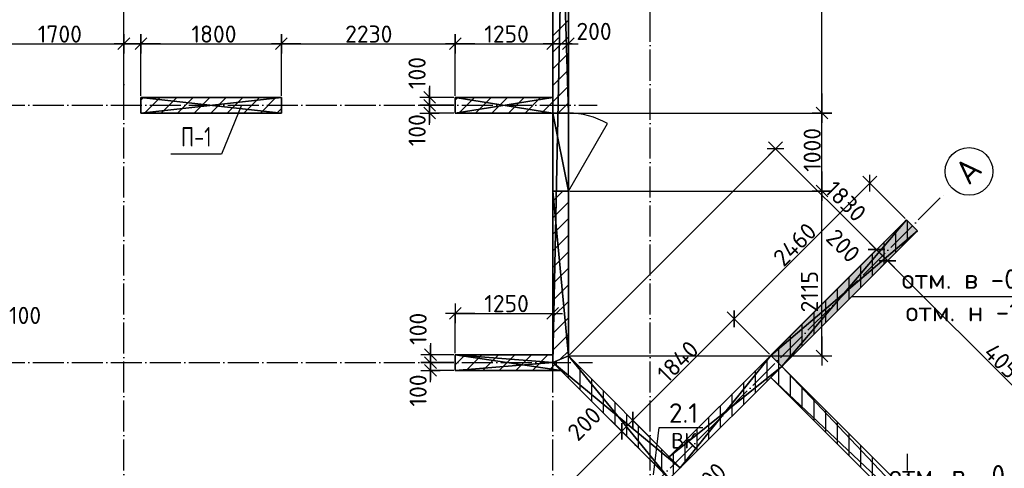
# Model space of a CAD drawing. Header units: millimetres. Extents: x 40580 to 559114, y -343730 to 81020.
# Tile 323 of 656: x 348048 to 360673, y -66371 to -60617. Entities that reach past the tile are written whole.
import ezdxf
from ezdxf.enums import TextEntityAlignment as Align

# ---------------------------------------------------------------- set-up
doc = ezdxf.new("R2010")
doc.units = ezdxf.units.MM
doc.linetypes.add('______11', pattern=[500, 400, -50, 0, -50])
doc.linetypes.add('______5', pattern=[1100, 800, -100, 100, -100])
for name, color, linetype in [('_________1_', 7, 'Continuous'), ('____________', 7, 'Continuous'), ('__________________01', 4, 'Continuous'), ('___________________', 253, '______5'), ('______________________', 7, 'Continuous'), ('_______________________', 7, 'Continuous'), ('_________________________0', 7, 'Continuous')]:
    doc.layers.add(name, color=color, linetype=linetype)
doc.styles.add('GOST_ALLPLAN_TYPE_A', font='GOST AllPlan type A')
doc.styles.add('ISOCPEUR', font='isocpeur.ttf')

# ---------------------------------------------------------------- blocks, each defined once
blk = doc.blocks.new('ALL_ML_STRICH')
at = {"color": 0, "linetype": 'ByBlock', "lineweight": -2}
for p, q in [((-1, 0), (0.5, 0)), ((-0.3, -0.3), (0.3, 0.3)), ((0, -0.5), (0, 0.5))]:
    blk.add_line(p, q, dxfattribs=at)

msp = doc.modelspace()

# ---------------------------------------------------------------- hatches: boundary and pattern name
at = {"layer": '____________', "linetype": 'Continuous'}
msp.add_hatch(color=254, dxfattribs=at).paths.add_polyline_path([(359418.1, -63182.5), (357678.6, -64922), (357820, -65063.4), (359559.5, -63323.9)])

# ---------------------------------------------------------------- linework, layer by layer
at = {"layer": '_________1_', "color": 253, "linetype": '______11'}
for p, q in [((349603.2, -61648.8), (349636.9, -61615.1)), ((349861.1, -61815.1), (350061.1, -61615.1)), ((350285.4, -61815.1), (350485.4, -61615.1)), ((350709.6, -61815.1), (350909.6, -61615.1)), ((351133.9, -61815.1), (351333.9, -61615.1))]:
    msp.add_line(p, q, dxfattribs=at)
at = {"layer": '_________1_', "color": 253, "linetype": '______5'}
for p, q in [((349649, -61815.1), (349849, -61615.1)), ((350073.3, -61815.1), (350273.3, -61615.1)), ((350497.5, -61815.1), (350697.5, -61615.1)), ((350921.8, -61815.1), (351121.8, -61615.1)), ((351346, -61815.1), (351403.2, -61758))]:
    msp.add_line(p, q, dxfattribs=at)
at = {"layer": '____________', "color": 253, "linetype": '______5'}
for p, q in [((353633.2, -61649.3), (353667.4, -61615.1)), ((353891.6, -61815.1), (354091.6, -61615.1)), ((354315.9, -61815.1), (354515.9, -61615.1)), ((354740.2, -61815.1), (354883.2, -61672.1)), ((359433.2, -63450.3), (359433.2, -63197.6)), ((359133.2, -63750.3), (359133.2, -63467.4)), ((358833.2, -64050.3), (358833.2, -63767.4)), ((358533.2, -64350.3), (358533.2, -64067.4)), ((358233.2, -64650.3), (358233.2, -64367.4)), ((357933.2, -64950.3), (357933.2, -64667.4)), ((354976.4, -64972.9), (355083.2, -64866.2)), ((353633.2, -65043.4), (353761.5, -64915.1)), ((353985.7, -65115.1), (354185.7, -64915.1)), ((354410, -65115.1), (354610, -64915.1)), ((354933.2, -65061.6), (354933.2, -64990.9)), ((357633.2, -65250.3), (357633.2, -64967.4)), ((354834.3, -65115.1), (354910.5, -65038.9)), ((355233.2, -65361.6), (355233.2, -65078.7)), ((357333.2, -65550.3), (357333.2, -65267.4)), ((357933.2, -65459.4), (357933.2, -65176.6)), ((355533.2, -65661.6), (355533.2, -65378.7)), ((358233.2, -65759.4), (358233.2, -65476.6)), ((357033.2, -65850.3), (357033.2, -65567.4)), ((355833.2, -65961.6), (355833.2, -65678.7)), ((358533.2, -66059.4), (358533.2, -65776.6)), ((356733.2, -66150.3), (356733.2, -65867.4)), ((356133.2, -66261.6), (356133.2, -65978.7)), ((358833.2, -66359.4), (358833.2, -66076.6)), ((356433.2, -66278.7), (356433.2, -66167.4)), ((356433.2, -66450.3), (356433.2, -66278.7))]:
    msp.add_line(p, q, dxfattribs=at)
at = {"layer": '____________', "color": 253, "linetype": '______11'}
for p, q in [((353679.5, -61815.1), (353879.5, -61615.1)), ((354103.8, -61815.1), (354303.8, -61615.1)), ((354528, -61815.1), (354728, -61615.1)), ((354952.3, -61815.1), (355083.2, -61684.2)), ((359283.2, -63600.3), (359283.2, -63317.4)), ((358983.2, -63900.3), (358983.2, -63617.4)), ((358683.2, -64200.3), (358683.2, -63917.4)), ((358383.2, -64500.3), (358383.2, -64217.4)), ((358083.2, -64800.3), (358083.2, -64517.4)), ((357783.2, -65026.6), (357783.2, -64817.4)), ((353773.6, -65115.1), (353973.6, -64915.1)), ((354197.9, -65115.1), (354397.9, -64915.1)), ((354622.1, -65115.1), (354822.1, -64915.1)), ((355083.2, -65211.6), (355083.2, -64928.7)), ((357483.2, -65400.3), (357483.2, -65117.4)), ((357783.2, -65100.3), (357783.2, -65026.6)), ((357783.2, -65309.4), (357783.2, -65100.3)), ((355383.2, -65511.6), (355383.2, -65228.7)), ((358083.2, -65609.4), (358083.2, -65326.6)), ((357183.2, -65700.3), (357183.2, -65417.4)), ((355683.2, -65811.6), (355683.2, -65528.7)), ((358383.2, -65909.4), (358383.2, -65626.6)), ((356883.2, -66000.3), (356883.2, -65717.4)), ((355983.2, -66111.6), (355983.2, -65828.7)), ((356583.2, -66300.3), (356583.2, -66017.4)), ((358683.2, -66209.4), (358683.2, -65926.6)), ((356283.2, -66411.6), (356283.2, -66128.7)), ((358983.2, -66509.4), (358983.2, -66226.6))]:
    msp.add_line(p, q, dxfattribs=at)
at = {"layer": '____________', "color": 7, "linetype": 'Continuous'}
msp.add_line((355083.2, -62815.1), (355583.2, -61949.1), dxfattribs=at)
at = {"layer": '____________', "color": 253, "linetype": '______5'}
for points in [[(354883.2, -60823.6), (354883.2, -60823.6), (355083.2, -60623.6)], [(354883.2, -61247.8), (354883.2, -61247.8), (355083.2, -61047.8)], [(354883.2, -61672.1), (354883.2, -61672.1), (355083.2, -61472.1)], [(354883.2, -62944.9), (354883.2, -62944.9), (355012.9, -62815.1)], [(354883.2, -63369.1), (354883.2, -63369.1), (355083.2, -63169.1)], [(354883.2, -63793.4), (354883.2, -63793.4), (355083.2, -63593.4)], [(354883.2, -64217.7), (354883.2, -64217.7), (355083.2, -64017.7)], [(354883.2, -64641.9), (354883.2, -64641.9), (355083.2, -64441.9)]]:
    msp.add_lwpolyline(points, dxfattribs=at)
at = {"layer": '____________', "color": 253, "linetype": '______11'}
for points in [[(354883.2, -61035.7), (354883.2, -61035.7), (355083.2, -60835.7)], [(354883.2, -61460), (354883.2, -61460), (355083.2, -61260)], [(354883.2, -63157), (354883.2, -63157), (355083.2, -62957)], [(354883.2, -63581.3), (354883.2, -63581.3), (355083.2, -63381.3)], [(354883.2, -64005.5), (354883.2, -64005.5), (355083.2, -63805.5)], [(354883.2, -64429.8), (354883.2, -64429.8), (355083.2, -64229.8)], [(354883.2, -64854.1), (354883.2, -64854.1), (355083.2, -64654.1)]]:
    msp.add_lwpolyline(points, dxfattribs=at)
at = {"layer": '____________', "color": 7, "linetype": 'Continuous'}
msp.add_arc((355083.2, -62815.1), 1000, 60, 90, dxfattribs=at)
at = {"layer": '__________________01', "color": 7, "linetype": 'Continuous'}
for p, q in [((350890, -61715.1), (350634.9, -62343.6)), ((350634.9, -62343.6), (349984.9, -62343.6))]:
    msp.add_line(p, q, dxfattribs=at)
at = {"layer": '___________________', "color": 253, "linetype": '______11'}
for p, q in [((349383.2, -89405.1), (349383.2, -39325.1)), ((354883.2, -89405.1), (354883.2, -39325.1)), ((356133.2, -89405.1), (356133.2, -46815.1)), ((338213.2, -61715.1), (355453.2, -61715.1)), ((341535.3, -81220.8), (359920.1, -62836)), ((338213.2, -65015.1), (355393.2, -65015.1)), ((362628.3, -72756.8), (355606.8, -65735.2)), ((359433.2, -89405.1), (359433.2, -66185.1))]:
    msp.add_line(p, q, dxfattribs=at)
at = {"layer": '___________________', "color": 7, "linetype": 'Continuous'}
msp.add_circle((360220.8, -62562.9), 305.8, dxfattribs=at)
at = {"layer": '______________________', "color": 7, "linetype": 'Continuous'}
for p, q in [((358335.1, -61815.1), (358335.1, -55225.1)), ((347683.2, -60926.9), (349383.2, -60926.9)), ((349383.2, -60926.9), (349603.2, -60926.9)), ((349603.2, -60926.9), (351403.2, -60926.9)), ((351403.2, -60926.9), (353633.2, -60926.9)), ((353633.2, -60926.9), (354883.2, -60926.9)), ((354883.2, -60926.9), (355083.2, -60926.9)), ((353303.3, -61715.1), (353303.3, -61615.1)), ((353303.3, -61815.1), (353303.3, -61715.1)), ((358335.1, -62815.1), (358335.1, -61815.1)), ((357739.8, -62272.1), (359034.2, -63566.4)), ((357209.8, -64453.2), (358949.3, -62713.7)), ((358335.1, -64928.7), (358335.1, -62815.1)), ((359034.2, -63566.4), (359175.6, -63707.8)), ((359175.6, -63707.8), (362039.4, -66571.6)), ((353633.2, -64383.7), (354883.2, -64383.7)), ((355908.7, -65754.3), (357209.8, -64453.2)), ((353315.6, -65015.1), (353315.6, -64915.1)), ((353315.6, -65115.1), (353315.6, -65015.1)), ((355767.3, -65895.7), (355908.7, -65754.3)), ((351849.9, -69813.1), (355767.3, -65895.7))]:
    msp.add_line(p, q, dxfattribs=at)
at = {"layer": '______________________', "color": 253, "linetype": 'Continuous'}
for p, q in [((349383.2, -61695.1), (349383.2, -60926.9)), ((349383.2, -61695.1), (349383.2, -60926.9)), ((349603.2, -61595.1), (349603.2, -60926.9)), ((349603.2, -61595.1), (349603.2, -60926.9)), ((351403.2, -61595.1), (351403.2, -60926.9)), ((351403.2, -61595.1), (351403.2, -60926.9)), ((353633.2, -61595.1), (353633.2, -60926.9)), ((353633.2, -61595.1), (353633.2, -60926.9)), ((354883.2, -61595.1), (354883.2, -60926.9)), ((354883.2, -61595.1), (354883.2, -60926.9)), ((355083.2, -61695.1), (355083.2, -60926.9)), ((353613.2, -61615.1), (353303.3, -61615.1)), ((353613.2, -61715.1), (353303.3, -61715.1)), ((353613.2, -61715.1), (353303.3, -61715.1)), ((353613.2, -61815.1), (353303.3, -61815.1)), ((355103.2, -61815.1), (358335.1, -61815.1)), ((355103.2, -61815.1), (358335.1, -61815.1)), ((355097.3, -64914.6), (357739.8, -62272.1)), ((359403.9, -63168.4), (358949.3, -62713.7)), ((355103.2, -62815.1), (358335.1, -62815.1)), ((355103.2, -62815.1), (358335.1, -62815.1)), ((359545.3, -63338.1), (359175.6, -63707.8)), ((359545.3, -63338.1), (359175.6, -63707.8)), ((357692.7, -64907.9), (359034.2, -63566.4)), ((357692.7, -64907.9), (359034.2, -63566.4)), ((353633.2, -64895.1), (353633.2, -64383.7)), ((354883.2, -64895.1), (354883.2, -64383.7)), ((357664.4, -64907.9), (357209.8, -64453.2)), ((357664.4, -64907.9), (357209.8, -64453.2)), ((353613.2, -64915.1), (353315.6, -64915.1)), ((353613.2, -65015.1), (353315.6, -65015.1)), ((353613.2, -65015.1), (353315.6, -65015.1)), ((355103.2, -64928.7), (358335.1, -64928.7)), ((353613.2, -65115.1), (353315.6, -65115.1)), ((356363.4, -66208.9), (355908.7, -65754.3)), ((356363.4, -66208.9), (355908.7, -65754.3)), ((356236.1, -66364.5), (355767.3, -65895.7)), ((356236.1, -66364.5), (355767.3, -65895.7))]:
    msp.add_line(p, q, dxfattribs=at)
at = {"layer": '_______________________', "color": 7, "linetype": 'Continuous'}
msp.add_line((358718, -64165.4), (361458, -64165.4), dxfattribs=at)
at = {"layer": '_________________________0', "color": 7, "linetype": 'Continuous'}
for p, q in [((356176.3, -66452.6), (356245.9, -65846.9)), ((356245.9, -65846.9), (356805.9, -65846.9))]:
    msp.add_line(p, q, dxfattribs=at)

# ---------------------------------------------------------------- block references
at = {"layer": '______________________', "color": 7, "linetype": 'Continuous', "xscale": 250, "yscale": 250, "zscale": 250}
for p in [(349383.2, -60926.9), (349603.2, -60926.9), (351403.2, -60926.9), (353633.2, -60926.9), (354883.2, -60926.9), (355083.2, -60926.9), (354883.2, -64383.7)]:
    msp.add_blockref('ALL_ML_STRICH', p, dxfattribs=at)
at = {"layer": '______________________', "color": 7, "linetype": 'Continuous', "yscale": 250, "zscale": 250}
for p, xscale, rotation in [((349383.2, -60926.9), 250, 180), ((349603.2, -60926.9), 250, 180), ((351403.2, -60926.9), 250, 180), ((353633.2, -60926.9), 250, 180), ((354883.2, -60926.9), 250, 180), ((353303.3, -61715.1), 250, 270), ((353303.3, -61615.1), 250, 90), ((353303.3, -61815.1), 250, 270), ((353303.3, -61715.1), 250, 90), ((358335.1, -61815.1), 250, 270), ((358335.1, -61815.1), 250, 90), ((357739.8, -62272.1), 250, 134.9999999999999), ((358335.1, -62815.1), 250, 270), ((358949.3, -62713.7), 250.0000000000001, 45.00000000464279), ((358335.1, -62815.1), 250, 90), ((359034.2, -63566.4), 250, 314.9999999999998), ((359034.2, -63566.4), 250, 134.9999999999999), ((359175.6, -63707.8), 250, 314.9999999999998), ((359175.6, -63707.8), 250, 134.9999999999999), ((353633.2, -64383.7), 250, 180), ((357209.8, -64453.2), 250, 225.0000000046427), ((357209.8, -64453.2), 250.0000000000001, 45.00000000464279), ((353315.6, -65015.1), 250, 270), ((358335.1, -64928.7), 250, 270), ((353315.6, -64915.1), 250, 90), ((353315.6, -65115.1), 250, 270), ((353315.6, -65015.1), 250, 90), ((355908.7, -65754.3), 250, 225.0000000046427), ((355767.3, -65895.7), 250, 225.0000000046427), ((355908.7, -65754.3), 250.0000000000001, 45.00000000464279), ((355767.3, -65895.7), 250.0000000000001, 45.00000000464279)]:
    msp.add_blockref('ALL_ML_STRICH', p, dxfattribs=dict(at, xscale=xscale, rotation=rotation))

# ---------------------------------------------------------------- texts
at = {"layer": '__________________01', "color": 7, "linetype": 'Continuous', "style": 'GOST_ALLPLAN_TYPE_A', "width": 0.764228}
msp.add_text('П-1', height=250, dxfattribs=at).set_placement((350116.4, -62244.4), (350508.1, -62244.4), align=Align.FIT)
at = {"layer": '___________________', "color": 7, "linetype": 'Continuous', "style": 'ISOCPEUR', "width": 0.999794}
msp.add_text('А', height=300, rotation=45, dxfattribs=at).set_placement((360217.7, -62750.6), (360408.5, -62559.7), align=Align.FIT)
at = {"layer": '______________________', "color": 7, "style": 'ISOCPEUR'}
for s, p in [('1700', (348280.2, -60911.9)), ('1800', (350250.2, -60911.9)), ('2230', (352221.2, -60911.9)), ('1250', (354005.2, -60911.9)), ('200', (355186.6, -60877.4)), ('1250', (354005.2, -64368.7)), ('100', (347910.9, -64519.7))]:
    msp.add_text(s, height=220, dxfattribs=at).set_placement(p)
for s, rotation, p in [('100', 90, (353252.8, -61507.3)), ('100', 90, (353253.6, -62240.8)), ('1000', 90, (358320.1, -62568.1)), ('1830', 315, (358356.6, -62818.1)), ('2460', 45, (357843.4, -63798.4)), ('200', 315, (358369.9, -63434.4)), ('2115', 90, (358285.1, -64370.9)), ('100', 90, (353266.6, -64787.7)), ('1840', 45, (356354.2, -65287.6)), ('4050', 315, (360392.5, -64903.6)), ('100', 90, (353266.2, -65578.3)), ('200', 45, (355205.8, -66035.5)), ('300', 45, (356806.1, -66755.6))]:
    msp.add_text(s, height=220, rotation=rotation, dxfattribs=at).set_placement(p)
at = {"layer": '_______________________', "color": 7, "linetype": 'Continuous', "style": 'ISOCPEUR'}
for s, p, p2 in [('отм. в -0.350', (359358, -64068.7), (361458, -64068.7)), ('отм. н -1.200', (359408, -64485.4), (361458, -64485.4)), ('отм. в -0.350', (359195.4, -66578.9), (361295.4, -66578.9))]:
    msp.add_text(s, height=250, dxfattribs=at).set_placement(p, p2, align=Align.FIT)
at = {"layer": '_________________________0', "color": 7, "linetype": 'Continuous', "style": 'ISOCPEUR'}
for s, height, p, p2 in [('2.1', 250, (356373.4, -65786.9), (356748.4, -65786.9)), ('ВК', 200, (356400.9, -66116.9), (356720.9, -66116.9))]:
    msp.add_text(s, height=height, dxfattribs=at).set_placement(p, p2, align=Align.FIT)

# ---------------------------------------------------------------- meshes
at = {"layer": '_________1_'}
mesh = msp.add_polyface(dxfattribs=at)
corners = [(349603.2, -61615.1, -3800), (349603.2, -61815.1, -3800), (349603.2, -61815.1, -350), (349603.2, -61615.1, -350)]
mesh.append_faces([[corners[k] for k in face] for face in [(1, 2, 0)]], dxfattribs={"vtx1": -1})
mesh.append_faces([[corners[k] for k in face] for face in [(2, 3, 0)]], dxfattribs={"vtx2": -1})
mesh = msp.add_polyface(dxfattribs=at)
corners = [(351403.2, -61615.1, -3800), (349603.2, -61615.1, -3800), (349603.2, -61615.1, -350), (351403.2, -61615.1, -350)]
mesh.append_faces([[corners[k] for k in face] for face in [(1, 2, 0)]], dxfattribs={"vtx1": -1})
mesh.append_faces([[corners[k] for k in face] for face in [(2, 3, 0)]], dxfattribs={"vtx2": -1})
mesh = msp.add_polyface(dxfattribs=at)
corners = [(351403.2, -61815.1, -350), (351403.2, -61615.1, -350), (349603.2, -61615.1, -350), (349603.2, -61815.1, -350)]
mesh.append_faces([[corners[k] for k in face] for face in [(1, 2, 0)]], dxfattribs={"vtx1": -1})
mesh.append_faces([[corners[k] for k in face] for face in [(2, 3, 0)]], dxfattribs={"vtx2": -1})
mesh = msp.add_polyface(dxfattribs=at)
corners = [(351403.2, -61615.1, -3800), (351403.2, -61815.1, -3800), (349603.2, -61815.1, -3800), (349603.2, -61615.1, -3800)]
mesh.append_faces([[corners[k] for k in face] for face in [(1, 2, 0)]], dxfattribs={"vtx1": -1})
mesh.append_faces([[corners[k] for k in face] for face in [(2, 3, 0)]], dxfattribs={"vtx2": -1})
mesh = msp.add_polyface(dxfattribs=at)
corners = [(351403.2, -61815.1, -3800), (351403.2, -61615.1, -3800), (351403.2, -61615.1, -350), (351403.2, -61815.1, -350)]
mesh.append_faces([[corners[k] for k in face] for face in [(1, 2, 0)]], dxfattribs={"vtx1": -1})
mesh.append_faces([[corners[k] for k in face] for face in [(2, 3, 0)]], dxfattribs={"vtx2": -1})
mesh = msp.add_polyface(dxfattribs=at)
corners = [(349603.2, -61815.1, -3800), (351403.2, -61815.1, -3800), (351403.2, -61815.1, -350), (349603.2, -61815.1, -350)]
mesh.append_faces([[corners[k] for k in face] for face in [(1, 2, 0)]], dxfattribs={"vtx1": -1})
mesh.append_faces([[corners[k] for k in face] for face in [(2, 3, 0)]], dxfattribs={"vtx2": -1})
at = {"layer": '____________', "color": 7, "linetype": 'Continuous'}
mesh = msp.add_polyface(dxfattribs=at)
corners = [(355083.2, -55225.1, -350), (354883.2, -55225.1, -350), (354883.2, -65011.6, -350), (355083.2, -64928.7, -350)]
mesh.append_faces([[corners[k] for k in face] for face in [(1, 2, 0)]], dxfattribs={"vtx1": -1, "color": 7})
mesh.append_faces([[corners[k] for k in face] for face in [(2, 3, 0)]], dxfattribs={"vtx2": -1, "color": 7})
mesh = msp.add_polyface(dxfattribs=at)
corners = [(354883.2, -55225.1, -3800), (354883.2, -61815.1, -3800), (354883.2, -61815.1, -1600), (354883.2, -62815.1, -1600), (354883.2, -62815.1, -3800), (354883.2, -65011.6, -3800), (354883.2, -65011.6, -350), (354883.2, -55225.1, -350)]
mesh.append_faces([[corners[k] for k in face] for face in [(2, 6, 7)]], dxfattribs={"vtx0": -1, "vtx2": -1, "color": 7})
mesh.append_faces([[corners[k] for k in face] for face in [(7, 0, 2), (2, 3, 6), (3, 4, 6)]], dxfattribs={"vtx1": -1, "vtx2": -1, "color": 7})
mesh.append_faces([[corners[k] for k in face] for face in [(0, 1, 2), (4, 5, 6)]], dxfattribs={"vtx2": -1, "color": 7})
mesh = msp.add_polyface(dxfattribs=at)
corners = [(354883.2, -55225.1, -3800), (355083.2, -55225.1, -3800), (355083.2, -61815.1, -3800), (354883.2, -61815.1, -3800)]
mesh.append_faces([[corners[k] for k in face] for face in [(1, 2, 0)]], dxfattribs={"vtx1": -1, "color": 7})
mesh.append_faces([[corners[k] for k in face] for face in [(2, 3, 0)]], dxfattribs={"vtx2": -1, "color": 7})
mesh = msp.add_polyface(dxfattribs=at)
corners = [(355083.2, -64928.7, -3800), (355083.2, -62815.1, -3800), (355083.2, -62815.1, -1600), (355083.2, -61815.1, -1600), (355083.2, -61815.1, -3800), (355083.2, -55225.1, -3800), (355083.2, -55225.1, -350), (355083.2, -64928.7, -350)]
mesh.append_faces([[corners[k] for k in face] for face in [(7, 0, 2), (2, 3, 7), (6, 7, 3), (3, 4, 6)]], dxfattribs={"vtx1": -1, "vtx2": -1, "color": 7})
mesh.append_faces([[corners[k] for k in face] for face in [(0, 1, 2), (4, 5, 6)]], dxfattribs={"vtx2": -1, "color": 7})
mesh = msp.add_polyface(dxfattribs=at)
corners = [(354883.2, -61615.1, -3800), (353633.2, -61615.1, -3800), (353633.2, -61615.1, -350), (354883.2, -61615.1, -350)]
mesh.append_faces([[corners[k] for k in face] for face in [(1, 2, 0)]], dxfattribs={"vtx1": -1, "color": 7})
mesh.append_faces([[corners[k] for k in face] for face in [(2, 3, 0)]], dxfattribs={"vtx2": -1, "color": 7})
mesh = msp.add_polyface(dxfattribs=at)
corners = [(353633.2, -61615.1, -3800), (353633.2, -61815.1, -3800), (353633.2, -61815.1, -350), (353633.2, -61615.1, -350)]
mesh.append_faces([[corners[k] for k in face] for face in [(1, 2, 0)]], dxfattribs={"vtx1": -1, "color": 7})
mesh.append_faces([[corners[k] for k in face] for face in [(2, 3, 0)]], dxfattribs={"vtx2": -1, "color": 7})
mesh = msp.add_polyface(dxfattribs=at)
corners = [(353633.2, -61615.1, -350), (353633.2, -61815.1, -350), (354883.2, -61815.1, -350), (354883.2, -61615.1, -350)]
mesh.append_faces([[corners[k] for k in face] for face in [(1, 2, 0)]], dxfattribs={"vtx1": -1, "color": 7})
mesh.append_faces([[corners[k] for k in face] for face in [(2, 3, 0)]], dxfattribs={"vtx2": -1, "color": 7})
mesh = msp.add_polyface(dxfattribs=at)
corners = [(353633.2, -61815.1, -3800), (353633.2, -61615.1, -3800), (354883.2, -61615.1, -3800), (354883.2, -61815.1, -3800)]
mesh.append_faces([[corners[k] for k in face] for face in [(1, 2, 0)]], dxfattribs={"vtx1": -1, "color": 7})
mesh.append_faces([[corners[k] for k in face] for face in [(2, 3, 0)]], dxfattribs={"vtx2": -1, "color": 7})
mesh = msp.add_polyface(dxfattribs=at)
corners = [(354883.2, -61815.1, -3800), (354883.2, -61615.1, -3800), (354883.2, -61615.1, -350), (354883.2, -61815.1, -350)]
mesh.append_faces([[corners[k] for k in face] for face in [(1, 2, 0)]], dxfattribs={"vtx1": -1, "color": 7})
mesh.append_faces([[corners[k] for k in face] for face in [(2, 3, 0)]], dxfattribs={"vtx2": -1, "color": 7})
mesh = msp.add_polyface(dxfattribs=at)
corners = [(353633.2, -61815.1, -3800), (354883.2, -61815.1, -3800), (354883.2, -61815.1, -350), (353633.2, -61815.1, -350)]
mesh.append_faces([[corners[k] for k in face] for face in [(1, 2, 0)]], dxfattribs={"vtx1": -1, "color": 7})
mesh.append_faces([[corners[k] for k in face] for face in [(2, 3, 0)]], dxfattribs={"vtx2": -1, "color": 7})
mesh = msp.add_polyface(dxfattribs=at)
corners = [(355083.2, -62815.1, -1600), (354883.2, -62815.1, -1600), (354883.2, -61815.1, -1600), (355083.2, -61815.1, -1600)]
mesh.append_faces([[corners[k] for k in face] for face in [(1, 2, 0)]], dxfattribs={"vtx1": -1, "color": 7})
mesh.append_faces([[corners[k] for k in face] for face in [(2, 3, 0)]], dxfattribs={"vtx2": -1, "color": 7})
mesh = msp.add_polyface(dxfattribs=at)
corners = [(355083.2, -61815.1, -1600), (354883.2, -61815.1, -1600), (354883.2, -61815.1, -3800), (355083.2, -61815.1, -3800)]
mesh.append_faces([[corners[k] for k in face] for face in [(1, 2, 0)]], dxfattribs={"vtx1": -1, "color": 7})
mesh.append_faces([[corners[k] for k in face] for face in [(2, 3, 0)]], dxfattribs={"vtx2": -1, "color": 7})
mesh = msp.add_polyface(dxfattribs=at)
corners = [(354883.2, -62815.1, -1600), (355083.2, -62815.1, -1600), (355083.2, -62815.1, -3800), (354883.2, -62815.1, -3800)]
mesh.append_faces([[corners[k] for k in face] for face in [(1, 2, 0)]], dxfattribs={"vtx1": -1, "color": 7})
mesh.append_faces([[corners[k] for k in face] for face in [(2, 3, 0)]], dxfattribs={"vtx2": -1, "color": 7})
mesh = msp.add_polyface(dxfattribs=at)
corners = [(354883.2, -62815.1, -3800), (355083.2, -62815.1, -3800), (355083.2, -64928.7, -3800), (354883.2, -65011.6, -3800)]
mesh.append_faces([[corners[k] for k in face] for face in [(1, 2, 0)]], dxfattribs={"vtx1": -1, "color": 7})
mesh.append_faces([[corners[k] for k in face] for face in [(2, 3, 0)]], dxfattribs={"vtx2": -1, "color": 7})
mesh = msp.add_polyface(dxfattribs=at)
corners = [(359418.1, -63182.5, -1200), (357678.6, -64922, -1200), (357678.6, -64922, -350), (359418.1, -63182.5, -350)]
mesh.append_faces([[corners[k] for k in face] for face in [(1, 2, 0)]], dxfattribs={"vtx1": -1, "color": 7})
mesh.append_faces([[corners[k] for k in face] for face in [(2, 3, 0)]], dxfattribs={"vtx2": -1, "color": 7})
mesh = msp.add_polyface(dxfattribs=at)
corners = [(359559.5, -63323.9, -350), (359418.1, -63182.5, -350), (357678.6, -64922, -350), (357820, -65063.4, -350)]
mesh.append_faces([[corners[k] for k in face] for face in [(1, 2, 0)]], dxfattribs={"vtx1": -1, "color": 7})
mesh.append_faces([[corners[k] for k in face] for face in [(2, 3, 0)]], dxfattribs={"vtx2": -1, "color": 7})
mesh = msp.add_polyface(dxfattribs=at)
corners = [(359418.1, -63182.5, -1200), (359559.5, -63323.9, -1200), (357820, -65063.4, -1200), (357678.6, -64922, -1200)]
mesh.append_faces([[corners[k] for k in face] for face in [(1, 2, 0)]], dxfattribs={"vtx1": -1, "color": 7})
mesh.append_faces([[corners[k] for k in face] for face in [(2, 3, 0)]], dxfattribs={"vtx2": -1, "color": 7})
mesh = msp.add_polyface(dxfattribs=at)
corners = [(359559.5, -63323.9, -1200), (359418.1, -63182.5, -1200), (359418.1, -63182.5, -350), (359559.5, -63323.9, -350)]
mesh.append_faces([[corners[k] for k in face] for face in [(1, 2, 0)]], dxfattribs={"vtx1": -1, "color": 7})
mesh.append_faces([[corners[k] for k in face] for face in [(2, 3, 0)]], dxfattribs={"vtx2": -1, "color": 7})
mesh = msp.add_polyface(dxfattribs=at)
corners = [(357820, -65063.4, -1200), (359559.5, -63323.9, -1200), (359559.5, -63323.9, -350), (357820, -65063.4, -350)]
mesh.append_faces([[corners[k] for k in face] for face in [(1, 2, 0)]], dxfattribs={"vtx1": -1, "color": 7})
mesh.append_faces([[corners[k] for k in face] for face in [(2, 3, 0)]], dxfattribs={"vtx2": -1, "color": 7})
mesh = msp.add_polyface(dxfattribs=at)
corners = [(354883.2, -64915.1, -3800), (353633.2, -64915.1, -3800), (353633.2, -64915.1, -350), (354883.2, -64915.1, -350)]
mesh.append_faces([[corners[k] for k in face] for face in [(1, 2, 0)]], dxfattribs={"vtx1": -1, "color": 7})
mesh.append_faces([[corners[k] for k in face] for face in [(2, 3, 0)]], dxfattribs={"vtx2": -1, "color": 7})
mesh = msp.add_polyface(dxfattribs=at)
corners = [(353633.2, -64915.1, -3800), (353633.2, -65115.1, -3800), (353633.2, -65115.1, -350), (353633.2, -64915.1, -350)]
mesh.append_faces([[corners[k] for k in face] for face in [(1, 2, 0)]], dxfattribs={"vtx1": -1, "color": 7})
mesh.append_faces([[corners[k] for k in face] for face in [(2, 3, 0)]], dxfattribs={"vtx2": -1, "color": 7})
mesh = msp.add_polyface(dxfattribs=at)
corners = [(354883.2, -64915.1, -350), (353633.2, -64915.1, -350), (353633.2, -65115.1, -350), (354986.7, -65115.1, -350), (354883.2, -65011.6, -350)]
mesh.append_faces([[corners[k] for k in face] for face in [(1, 2, 4)]], dxfattribs={"vtx1": -1, "vtx2": -1, "color": 7})
mesh.append_faces([[corners[k] for k in face] for face in [(2, 3, 4), (4, 0, 1)]], dxfattribs={"vtx2": -1, "color": 7})
mesh = msp.add_polyface(dxfattribs=at)
corners = [(354986.7, -65115.1, -3800), (353633.2, -65115.1, -3800), (353633.2, -64915.1, -3800), (354883.2, -64915.1, -3800), (354883.2, -65011.6, -3800)]
mesh.append_faces([[corners[k] for k in face] for face in [(4, 0, 2)]], dxfattribs={"vtx1": -1, "vtx2": -1, "color": 7})
mesh.append_faces([[corners[k] for k in face] for face in [(2, 3, 4), (0, 1, 2)]], dxfattribs={"vtx2": -1, "color": 7})
mesh = msp.add_polyface(dxfattribs=at)
corners = [(354883.2, -65011.6, -3800), (354883.2, -64915.1, -3800), (354883.2, -64915.1, -350), (354883.2, -65011.6, -350)]
mesh.append_faces([[corners[k] for k in face] for face in [(1, 2, 0)]], dxfattribs={"vtx1": -1, "color": 7})
mesh.append_faces([[corners[k] for k in face] for face in [(2, 3, 0)]], dxfattribs={"vtx2": -1, "color": 7})
mesh = msp.add_polyface(dxfattribs=at)
corners = [(354883.2, -65011.6, -3800), (355083.2, -64928.7, -3800), (355083.2, -64928.7, -350), (354883.2, -65011.6, -350)]
mesh.append_faces([[corners[k] for k in face] for face in [(1, 2, 0)]], dxfattribs={"vtx1": -1, "color": 7})
mesh.append_faces([[corners[k] for k in face] for face in [(2, 3, 0)]], dxfattribs={"vtx2": -1, "color": 7})
mesh = msp.add_polyface(dxfattribs=at)
corners = [(355083.2, -64928.7, -3800), (354883.2, -65011.6, -3800), (354883.2, -65011.6, -350), (355083.2, -64928.7, -350)]
mesh.append_faces([[corners[k] for k in face] for face in [(1, 2, 0)]], dxfattribs={"vtx1": -1, "color": 7})
mesh.append_faces([[corners[k] for k in face] for face in [(2, 3, 0)]], dxfattribs={"vtx2": -1, "color": 7})
mesh = msp.add_polyface(dxfattribs=at)
corners = [(356377.5, -66505.9, -350), (356518.9, -66364.5, -350), (355083.2, -64928.7, -350), (354883.2, -65011.6, -350)]
mesh.append_faces([[corners[k] for k in face] for face in [(1, 2, 0)]], dxfattribs={"vtx1": -1, "color": 7})
mesh.append_faces([[corners[k] for k in face] for face in [(2, 3, 0)]], dxfattribs={"vtx2": -1, "color": 7})
mesh = msp.add_polyface(dxfattribs=at)
corners = [(356518.9, -66364.5, -3800), (356377.5, -66505.9, -3800), (354883.2, -65011.6, -3800), (355083.2, -64928.7, -3800)]
mesh.append_faces([[corners[k] for k in face] for face in [(1, 2, 0)]], dxfattribs={"vtx1": -1, "color": 7})
mesh.append_faces([[corners[k] for k in face] for face in [(2, 3, 0)]], dxfattribs={"vtx2": -1, "color": 7})
mesh = msp.add_polyface(dxfattribs=at)
corners = [(354883.2, -65011.6, -3800), (356377.5, -66505.9, -3800), (356377.5, -66505.9, -350), (354883.2, -65011.6, -350)]
mesh.append_faces([[corners[k] for k in face] for face in [(1, 2, 0)]], dxfattribs={"vtx1": -1, "color": 7})
mesh.append_faces([[corners[k] for k in face] for face in [(2, 3, 0)]], dxfattribs={"vtx2": -1, "color": 7})
mesh = msp.add_polyface(dxfattribs=at)
corners = [(354986.7, -65115.1, -3800), (354883.2, -65011.6, -3800), (354883.2, -65011.6, -350), (354986.7, -65115.1, -350)]
mesh.append_faces([[corners[k] for k in face] for face in [(1, 2, 0)]], dxfattribs={"vtx1": -1, "color": 7})
mesh.append_faces([[corners[k] for k in face] for face in [(2, 3, 0)]], dxfattribs={"vtx2": -1, "color": 7})
mesh = msp.add_polyface(dxfattribs=at)
corners = [(356518.9, -66364.5, -3800), (355083.2, -64928.7, -3800), (355083.2, -64928.7, -350), (356518.9, -66364.5, -350)]
mesh.append_faces([[corners[k] for k in face] for face in [(1, 2, 0)]], dxfattribs={"vtx1": -1, "color": 7})
mesh.append_faces([[corners[k] for k in face] for face in [(2, 3, 0)]], dxfattribs={"vtx2": -1, "color": 7})
mesh = msp.add_polyface(dxfattribs=at)
corners = [(357678.6, -64922, -3800), (356377.5, -66223.1, -3800), (356377.5, -66223.1, -350), (357678.6, -64922, -350)]
mesh.append_faces([[corners[k] for k in face] for face in [(1, 2, 0)]], dxfattribs={"vtx1": -1, "color": 7})
mesh.append_faces([[corners[k] for k in face] for face in [(2, 3, 0)]], dxfattribs={"vtx2": -1, "color": 7})
mesh = msp.add_polyface(dxfattribs=at)
corners = [(357820, -65063.4, -350), (357678.6, -64922, -350), (356377.5, -66223.1, -350), (356518.9, -66364.5, -350)]
mesh.append_faces([[corners[k] for k in face] for face in [(1, 2, 0)]], dxfattribs={"vtx1": -1, "color": 7})
mesh.append_faces([[corners[k] for k in face] for face in [(2, 3, 0)]], dxfattribs={"vtx2": -1, "color": 7})
mesh = msp.add_polyface(dxfattribs=at)
corners = [(357678.6, -64922, -3800), (357820, -65063.4, -3800), (356518.9, -66364.5, -3800), (356377.5, -66223.1, -3800)]
mesh.append_faces([[corners[k] for k in face] for face in [(1, 2, 0)]], dxfattribs={"vtx1": -1, "color": 7})
mesh.append_faces([[corners[k] for k in face] for face in [(2, 3, 0)]], dxfattribs={"vtx2": -1, "color": 7})
mesh = msp.add_polyface(dxfattribs=at)
corners = [(357820, -65063.4, -3800), (357678.6, -64922, -3800), (357678.6, -64922, -350), (357820, -65063.4, -350)]
mesh.append_faces([[corners[k] for k in face] for face in [(1, 2, 0)]], dxfattribs={"vtx1": -1, "color": 7})
mesh.append_faces([[corners[k] for k in face] for face in [(2, 3, 0)]], dxfattribs={"vtx2": -1, "color": 7})
mesh = msp.add_polyface(dxfattribs=at)
corners = [(357678.6, -64922, -1200), (357820, -65063.4, -1200), (357820, -65063.4, -350), (357678.6, -64922, -350)]
mesh.append_faces([[corners[k] for k in face] for face in [(1, 2, 0)]], dxfattribs={"vtx1": -1, "color": 7})
mesh.append_faces([[corners[k] for k in face] for face in [(2, 3, 0)]], dxfattribs={"vtx2": -1, "color": 7})
mesh = msp.add_polyface(dxfattribs=at)
corners = [(353633.2, -65115.1, -3800), (354986.7, -65115.1, -3800), (354986.7, -65115.1, -350), (353633.2, -65115.1, -350)]
mesh.append_faces([[corners[k] for k in face] for face in [(1, 2, 0)]], dxfattribs={"vtx1": -1, "color": 7})
mesh.append_faces([[corners[k] for k in face] for face in [(2, 3, 0)]], dxfattribs={"vtx2": -1, "color": 7})
mesh = msp.add_polyface(dxfattribs=at)
corners = [(356518.9, -66364.5, -3800), (357820, -65063.4, -3800), (357820, -65063.4, -350), (356518.9, -66364.5, -350)]
mesh.append_faces([[corners[k] for k in face] for face in [(1, 2, 0)]], dxfattribs={"vtx1": -1, "color": 7})
mesh.append_faces([[corners[k] for k in face] for face in [(2, 3, 0)]], dxfattribs={"vtx2": -1, "color": 7})
mesh = msp.add_polyface(dxfattribs=at)
corners = [(357820, -65063.4, -3800), (357678.6, -65204.9, -3800), (357678.6, -65204.9, -350), (357820, -65063.4, -350)]
mesh.append_faces([[corners[k] for k in face] for face in [(1, 2, 0)]], dxfattribs={"vtx1": -1, "color": 7})
mesh.append_faces([[corners[k] for k in face] for face in [(2, 3, 0)]], dxfattribs={"vtx2": -1, "color": 7})
mesh = msp.add_polyface(dxfattribs=at)
corners = [(362593, -70119.2, -350), (362734.4, -69977.8, -350), (357820, -65063.4, -350), (357678.6, -65204.9, -350)]
mesh.append_faces([[corners[k] for k in face] for face in [(1, 2, 0)]], dxfattribs={"vtx1": -1, "color": 7})
mesh.append_faces([[corners[k] for k in face] for face in [(2, 3, 0)]], dxfattribs={"vtx2": -1, "color": 7})
mesh = msp.add_polyface(dxfattribs=at)
corners = [(362734.4, -69977.8, -3800), (362593, -70119.2, -3800), (357678.6, -65204.9, -3800), (357820, -65063.4, -3800)]
mesh.append_faces([[corners[k] for k in face] for face in [(1, 2, 0)]], dxfattribs={"vtx1": -1, "color": 7})
mesh.append_faces([[corners[k] for k in face] for face in [(2, 3, 0)]], dxfattribs={"vtx2": -1, "color": 7})
mesh = msp.add_polyface(dxfattribs=at)
corners = [(362734.4, -69977.8, -3800), (357820, -65063.4, -3800), (357820, -65063.4, -350), (362734.4, -69977.8, -350)]
mesh.append_faces([[corners[k] for k in face] for face in [(1, 2, 0)]], dxfattribs={"vtx1": -1, "color": 7})
mesh.append_faces([[corners[k] for k in face] for face in [(2, 3, 0)]], dxfattribs={"vtx2": -1, "color": 7})
mesh = msp.add_polyface(dxfattribs=at)
corners = [(357678.6, -65204.9, -3800), (362593, -70119.2, -3800), (362593, -70119.2, -350), (357678.6, -65204.9, -350)]
mesh.append_faces([[corners[k] for k in face] for face in [(1, 2, 0)]], dxfattribs={"vtx1": -1, "color": 7})
mesh.append_faces([[corners[k] for k in face] for face in [(2, 3, 0)]], dxfattribs={"vtx2": -1, "color": 7})
mesh = msp.add_polyface(dxfattribs=at)
corners = [(356377.5, -66223.1, -3800), (356518.9, -66364.5, -3800), (356518.9, -66364.5, -350), (356377.5, -66223.1, -350)]
mesh.append_faces([[corners[k] for k in face] for face in [(1, 2, 0)]], dxfattribs={"vtx1": -1, "color": 7})
mesh.append_faces([[corners[k] for k in face] for face in [(2, 3, 0)]], dxfattribs={"vtx2": -1, "color": 7})
mesh = msp.add_polyface(dxfattribs=at)
corners = [(356377.5, -66505.9, -3800), (356518.9, -66364.5, -3800), (356518.9, -66364.5, -350), (356377.5, -66505.9, -350)]
mesh.append_faces([[corners[k] for k in face] for face in [(1, 2, 0)]], dxfattribs={"vtx1": -1, "color": 7})
mesh.append_faces([[corners[k] for k in face] for face in [(2, 3, 0)]], dxfattribs={"vtx2": -1, "color": 7})

doc.saveas('drawing.dxf')
